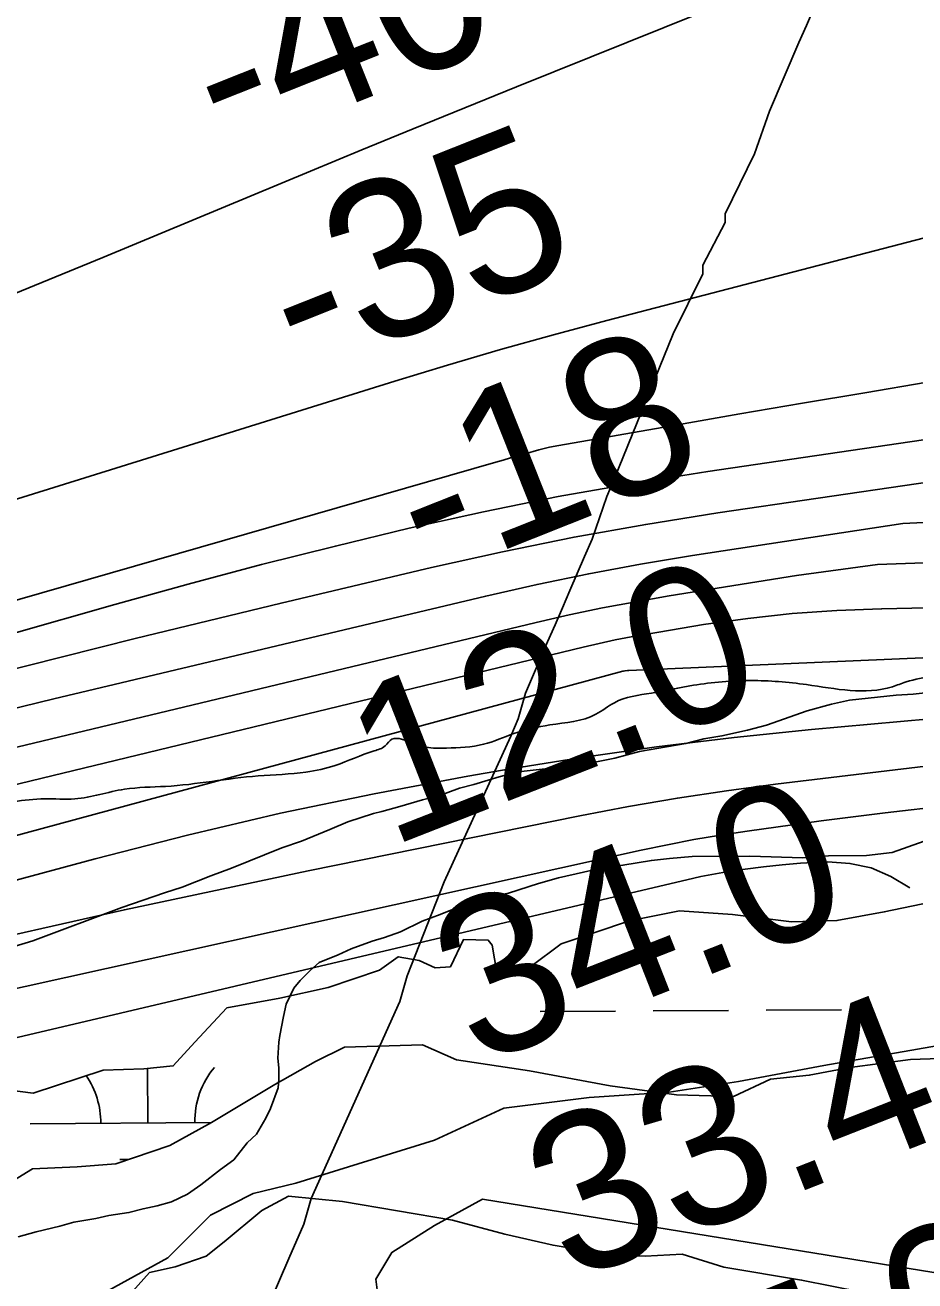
# Model space of a CAD drawing. Extents: x 3313442 to 3351311, y 721974 to 747360.
# Drawn here: x 3318673 to 3319051, y 733765 to 734299 of the extents above; entities that cross this region are included whole.
import ezdxf

# ---------------------------------------------------------------- set-up
doc = ezdxf.new("R2010")
doc.units = 0
for name, color, linetype in [('V-RIVR-EDGE', 7, 'Continuous'), ('V-RIVR-RANG', 7, 'Continuous'), ('V-SITE-VEGE', 7, 'Continuous'), ('V-TOPO-DPTH', 7, 'Continuous'), ('V-TOPO-MAJR', 7, 'Continuous'), ('V-TOPO-MINR', 7, 'Continuous'), ('V-TOPO-WATR', 7, 'Continuous'), ('V-UTIL-LINE', 7, 'Continuous'), ('V-WETL-SWMP', 7, 'Continuous')]:
    doc.layers.add(name, color=color, linetype=linetype)

msp = doc.modelspace()

# ---------------------------------------------------------------- linework, layer by layer
at = {"layer": 'V-RIVR-EDGE'}
msp.add_spline([(3317570.52, 733631.18), (3317584.25, 733631.46), (3317604.56, 733632.24), (3317636.89, 733632.16), (3317656.37, 733635.02), (3317673.78, 733635.8), (3317691.2, 733639.9), (3317701.57, 733640.71), (3317713.59, 733643.58), (3317716.09, 733646.06), (3317718.99, 733646.05), (3317725.21, 733646.04), (3317731.42, 733644.78), (3317739.29, 733644.76), (3317747.59, 733645.15), (3317754.23, 733649.69), (3317761.28, 733652.99), (3317768.33, 733654.63), (3317776.64, 733661.66), (3317779.55, 733666.63), (3317783.29, 733667.86), (3317798.21, 733669.9), (3317802.78, 733672.37), (3317809.84, 733679.4), (3317816.07, 733682.7), (3317823.12, 733684.34), (3317831.82, 733684.32), (3317847.16, 733683.04), (3317861.23, 733676.79), (3317873.66, 733672.2), (3317876.97, 733672.6), (3317886.92, 733674.24), (3317894.8, 733675.05), (3317915.11, 733673.34), (3317923.39, 733671.24), (3317932.92, 733671.22), (3317938.32, 733673.28), (3317948.29, 733681.54), (3317967.79, 733689.79), (3317996.41, 733701.32), (3318022.55, 733710.38), (3318039.56, 733718.62), (3318049.12, 733727.72), (3318051.22, 733739.32), (3318051.66, 733748.85), (3318056.23, 733753.81), (3318062.88, 733761.67), (3318072.86, 733774.08), (3318076.19, 733779.46), (3318080.34, 733783.6), (3318084.91, 733784.83), (3318088.64, 733786.89), (3318092.8, 733791.44), (3318099.03, 733797.23), (3318112.3, 733801.34), (3318120.59, 733801.32), (3318125.98, 733801.31), (3318139.25, 733805), (3318151.29, 733810.78), (3318165.4, 733819.45), (3318177.02, 733823.15), (3318192.36, 733827.25), (3318211.86, 733832.18), (3318231.76, 733835.03), (3318254.98, 733837.88), (3318277.38, 733844.87), (3318296.46, 733852.28), (3318319.28, 733862.59), (3318330.89, 733864.22), (3318347.07, 733870.39), (3318356.62, 733876.17), (3318359.54, 733882.8), (3318362.03, 733883.62), (3318371.97, 733883.59), (3318379.44, 733886.06), (3318391.06, 733893.08), (3318395.22, 733897.21), (3318395.64, 733900.53), (3318398.55, 733901.77), (3318405.6, 733903.41), (3318408.49, 733902.16), (3318416.78, 733901.72), (3318420.51, 733902.13), (3318424.67, 733907.5), (3318431.31, 733911.22), (3318438.36, 733912.86), (3318459.09, 733915.71), (3318473.61, 733917.33), (3318488.54, 733922.68), (3318503.89, 733928.86), (3318510.95, 733933.4), (3318518.83, 733937.53), (3318525.88, 733938.34), (3318536.26, 733942.87), (3318545.8, 733947.41), (3318561.97, 733948.2), (3318569.44, 733952.74), (3318571.94, 733956.46), (3318576.08, 733956.45), (3318583.13, 733956.02), (3318593.49, 733956), (3318605.1, 733958.45), (3318629.57, 733965.44), (3318642.85, 733969.97), (3318646.16, 733969.54), (3318650.72, 733968.7), (3318655.28, 733968.28), (3318681.39, 733970.29), (3318694.24, 733970.25), (3318715.39, 733974.35), (3318732.8, 733975.55), (3318772.19, 733980.01), (3318792.5, 733981.62), (3318804.94, 733984.49), (3318821.54, 733990.66), (3318826.1, 733992.72), (3318829.01, 733995.62), (3318833.16, 733995.61), (3318843.51, 733992.27), (3318852.21, 733991.83), (3318867.97, 733993.45), (3318880.83, 733997.98), (3318896.17, 734001.67), (3318915.67, 734006.18), (3318923.55, 734011.13), (3318939.31, 734015.24), (3318957.14, 734018.51), (3318981.6, 734020.52), (3319005.23, 734018.81), (3319041.7, 734017.89), (3319047.51, 734019.95), (3319059.12, 734022.41), (3319079.44, 734026.91), (3319114.7, 734038.02), (3319121.75, 734042.15), (3319133.36, 734042.12), (3319144.13, 734039.19), (3319154.49, 734039.99), (3319171.49, 734042.02), (3319183.51, 734041.99), (3319195.95, 734041.96), (3319207.55, 734041.52), (3319229.1, 734042.29), (3319244.03, 734042.26), (3319259.36, 734040.98), (3319273.04, 734040.94), (3319287.13, 734040.91), (3319317.8, 734040.83), (3319330.66, 734045.36), (3319344.75, 734045.32), (3319365.48, 734044.44), (3319382.47, 734043.99), (3319407.75, 734042.68), (3319411.89, 734043.09), (3319414.8, 734046.39), (3319418.12, 734046.39), (3319420.6, 734045.14), (3319423.07, 734038.08), (3319423.48, 734033.52), (3319425.13, 734032.28), (3319428.04, 734033.93), (3319428.89, 734045.53), (3319430.56, 734047.6), (3319433.46, 734047.59), (3319436.77, 734047.17), (3319455, 734041.74), (3319467.84, 734041.29), (3319476.13, 734040.85), (3319486.91, 734041.24), (3319487.33, 734043.73), (3319489, 734047.04), (3319490.66, 734048.69), (3319497.3, 734051.58), (3319498.13, 734053.65), (3319501.47, 734061.93), (3319507.69, 734064.82), (3319509.77, 734064.81), (3319520.53, 734060.23), (3319530.47, 734056.06), (3319540.41, 734051.89), (3319544.14, 734051.88), (3319549.52, 734048.96), (3319550.75, 734044.4), (3319550.32, 734039.84), (3319551.56, 734037.77), (3319554.88, 734037.76), (3319563.57, 734034.84), (3319573.1, 734033.15), (3319590.11, 734037.67), (3319617.91, 734051.7), (3319643.23, 734065.31), (3319653.2, 734073.16), (3319653.62, 734076.89), (3319658.6, 734080.61), (3319669.4, 734088.87), (3319678.53, 734092.16), (3319689.73, 734095.87), (3319697.2, 734099.17), (3319705.09, 734106.61), (3319707.16, 734107.02), (3319719.59, 734102.43), (3319730.76, 734096.6), (3319748.16, 734090.33), (3319754.78, 734086.17), (3319760.17, 734085.75), (3319773.42, 734082.81), (3319793.71, 734075.3), (3319807.38, 734071.95), (3319832.65, 734066.91), (3319856.69, 734063.13), (3319862.07, 734061.87), (3319875.33, 734060.18), (3319901.02, 734058.87), (3319920.79, 734054.51)], degree=3, dxfattribs=at)
at = {"layer": 'V-SITE-VEGE'}
for points in [[(3318657.11, 733904.14), (3318676.41, 733909.87), (3318714.21, 733924.14), (3318732.31, 733930.26), (3318739.95, 733932.71), (3318752.01, 733937.6), (3318760.86, 733940.87), (3318782.17, 733949.43), (3318790.61, 733952.28), (3318802.68, 733957.17), (3318810.31, 733960.43), (3318821.17, 733964.1), (3318824.79, 733964.93), (3318832.43, 733966.98), (3318842.09, 733969.84), (3318848.93, 733971.48), (3318857.78, 733974.75), (3318863.81, 733976.39), (3318874.67, 733979.66), (3318882.72, 733981.71), (3318898.02, 733983.39), (3318907.28, 733984.24), (3318923.77, 733987.54), (3318934.23, 733990.41), (3318953.96, 733993.72), (3318961.6, 733995.77), (3318969.25, 733997.01), (3318980.11, 733999.48), (3318988.16, 734001.53), (3319005.45, 734007.65), (3319015.91, 734010.52), (3319023.56, 734012.16), (3319043.28, 734014.27), (3319050.53, 734014.7), (3319076.3, 734017.64)], [(3319055.25, 733952.29), (3319041.58, 733947.4), (3319030.71, 733946.14), (3319014.6, 733946.06), (3319003.73, 733945.21), (3318981.16, 733945.91), (3318956.59, 733945.8), (3318946.93, 733944.95), (3318939.29, 733944.11), (3318927.21, 733942.04), (3318917.95, 733940.79), (3318899.84, 733936.67), (3318891.39, 733934.22), (3318878.52, 733930.13), (3318869.67, 733928.48), (3318857.61, 733924.4), (3318849.57, 733921.14), (3318841.93, 733918.28), (3318832.68, 733913.81), (3318825.85, 733911.36), (3318820.62, 733909.72), (3318811.77, 733906.46), (3318806.14, 733904.02), (3318798.1, 733900.76), (3318794.49, 733897.52), (3318790.08, 733893.07), (3318787.28, 733889.83), (3318784.08, 733882.97), (3318782.9, 733877.73), (3318781.33, 733869.67), (3318780.94, 733866.84), (3318780.57, 733860), (3318780.99, 733855.97), (3318781.01, 733851.14), (3318780.62, 733847.51), (3318777.44, 733838.63), (3318775.45, 733834.6), (3318771.45, 733827.73), (3318767.44, 733824.09), (3318761.83, 733816.81), (3318756.22, 733812.76), (3318747.78, 733806.27), (3318742.17, 733802.22), (3318735.33, 733798.97), (3318729.3, 733797.33), (3318723.26, 733796.09), (3318717.23, 733794.45), (3318708.77, 733793.2), (3318703.14, 733791.97), (3318693.89, 733790.32), (3318687.85, 733788.68), (3318677.79, 733786.22), (3318670.15, 733784.17)], [(3318976.27, 733850.08), (3319012.52, 733856.89), (3319064.63, 733865.95)], [(3318538.98, 733494.17), (3318538.98, 733514.57), (3318541.25, 733539.51), (3318543.52, 733559.91), (3318545.78, 733587.11), (3318550.31, 733612.05), (3318561.64, 733632.46), (3318572.97, 733655.12), (3318588.83, 733677.79), (3318627.35, 733698.2), (3318650, 733718.6), (3318670.4, 733734.47), (3318688.52, 733750.34), (3318733.84, 733775.27), (3318751.96, 733793.41), (3318770.09, 733802.48), (3318788.22, 733807.01), (3318847.12, 733825.15), (3318876.58, 733838.75), (3318912.83, 733843.28), (3318946.81, 733845.55), (3318976.27, 733850.08)], [(3318867.51, 733800.21), (3318847.12, 733788.88), (3318829, 733777.54), (3318822.2, 733766.21), (3318824.46, 733748.07), (3318844.86, 733736.74), (3318885.64, 733725.4), (3318924.16, 733714.07), (3318978.54, 733705), (3319019.32, 733702.73), (3319087.29, 733693.66)], [(3319132.61, 733757.14), (3318867.51, 733800.21)]]:
    msp.add_lwpolyline(points, dxfattribs=at)
at = {"layer": 'V-TOPO-DPTH'}
for points in [[(3318960.57, 734304.39), (3318881.95, 734272.78), (3318860.01, 734263.91), (3318838.1, 734254.99), (3318816.22, 734246), (3318794.36, 734236.95), (3318706.13, 734200.24), (3318639.97, 734173.32), (3318573.53, 734147.11), (3318506.7, 734121.95), (3318439.59, 734097.49), (3318265.22, 734035.5), (3318245.53, 734028.57), (3318225.81, 734021.72), (3318206.05, 734014.99), (3318186.27, 734008.35), (3317570.23, 733917.85), (3317569.65, 734480.81)], [(3317570.36, 733783.85), (3317570.23, 733917.85), (3318186.27, 734008.35), (3318206.05, 734014.99), (3318225.81, 734021.72), (3318245.53, 734028.57), (3318265.22, 734035.5), (3318439.59, 734097.49), (3318506.7, 734121.95), (3318573.53, 734147.11), (3318639.97, 734173.32), (3318706.13, 734200.24), (3318794.36, 734236.95), (3318816.22, 734246), (3318838.1, 734254.99), (3318860.01, 734263.91), (3318881.95, 734272.78), (3318960.57, 734304.39)], [(3317570.36, 733783.85), (3318177.03, 733943.74), (3318246.79, 733965.74), (3318247.46, 733965.95), (3318248.81, 733966.38), (3318249.48, 733966.59), (3318256.33, 733968.79), (3318260.42, 733970.1), (3318264.52, 733971.4), (3318268.63, 733972.7), (3318272.73, 733973.98), (3318830.2, 734147.77), (3318852.63, 734154.58), (3318875.12, 734161.19), (3318897.7, 734167.46), (3318920.34, 734173.53), (3319313.96, 734275.94)], [(3319313.96, 734275.94), (3318920.34, 734173.53), (3318897.7, 734167.46), (3318875.12, 734161.19), (3318852.63, 734154.58), (3318830.2, 734147.77), (3318272.73, 733973.98), (3318268.63, 733972.7), (3318264.52, 733971.4), (3318260.42, 733970.1), (3318256.33, 733968.79), (3318249.48, 733966.59), (3318248.81, 733966.38), (3318247.46, 733965.95), (3318246.79, 733965.74), (3318177.03, 733943.74), (3317570.36, 733783.85)], [(3319056.57, 734147.32), (3319030.01, 734142.86), (3319003.46, 734138.37), (3318976.92, 734133.82), (3318950.38, 734129.22), (3318900.03, 734120.45), (3318895.99, 734119.64), (3318891.98, 734118.67), (3318891.4, 734118.52), (3318885.7, 734116.91), (3318882.56, 734116.02), (3318879.42, 734115.12), (3318876.28, 734114.23), (3318873.14, 734113.33), (3318324.3, 733955.37), (3318292.14, 733945.99), (3318260.03, 733936.47), (3318227.99, 733926.72), (3318195.99, 733916.82), (3317791.97, 733790.31)], [(3319056.57, 734147.32), (3319030.01, 734142.86), (3319003.46, 734138.37), (3318976.92, 734133.82), (3318950.38, 734129.22), (3318900.03, 734120.45), (3318895.99, 734119.64), (3318891.98, 734118.67), (3318891.4, 734118.52), (3318885.7, 734116.91), (3318882.56, 734116.02), (3318879.42, 734115.12), (3318876.28, 734114.23), (3318873.14, 734113.33), (3318324.3, 733955.37), (3318292.14, 733945.99), (3318260.03, 733936.47), (3318227.99, 733926.72), (3318195.99, 733916.82), (3317791.97, 733790.31)], [(3317820.71, 733754.94), (3317855.6, 733770.95), (3317890.8, 733786.32), (3317926.39, 733800.75), (3317962.22, 733814.54), (3317998.4, 733827.36), (3318034.82, 733839.55), (3318228.12, 733901.38), (3318248.56, 733907.8), (3318269.03, 733914.07), (3318289.57, 733920.14), (3318310.15, 733926.06), (3318534.71, 733989.41), (3318596.26, 734006.35), (3318657.95, 734022.75), (3318719.85, 734038.36), (3318781.89, 734053.44), (3318845.8, 734068.54), (3318876.06, 734075.27), (3318906.41, 734081.48), (3318936.92, 734086.89), (3318967.53, 734091.78), (3319095.44, 734110.49)], [(3317820.71, 733754.94), (3317855.6, 733770.95), (3317890.8, 733786.32), (3317926.39, 733800.75), (3317962.22, 733814.54), (3317998.4, 733827.36), (3318034.82, 733839.55), (3318228.12, 733901.38), (3318248.56, 733907.8), (3318269.03, 733914.07), (3318289.57, 733920.14), (3318310.15, 733926.06), (3318534.71, 733989.41), (3318596.26, 734006.35), (3318657.95, 734022.75), (3318719.85, 734038.36), (3318781.89, 734053.44), (3318845.8, 734068.54), (3318876.06, 734075.27), (3318906.41, 734081.48), (3318936.92, 734086.89), (3318967.53, 734091.78), (3319095.44, 734110.49)], [(3319446.43, 734084.59), (3319035.38, 734069.8), (3319001, 734065.15), (3318946.82, 734056.48), (3318932.63, 734054.04), (3318918.48, 734051.38), (3318904.39, 734048.39), (3318890.34, 734045.19), (3318523.77, 733957.18), (3318482.6, 733947.07), (3318441.51, 733936.67)], [(3319446.43, 734084.59), (3319035.38, 734069.8), (3319001, 734065.15), (3318946.82, 734056.48), (3318932.63, 734054.04), (3318918.48, 734051.38), (3318904.39, 734048.39), (3318890.34, 734045.19), (3318523.77, 733957.18), (3318482.6, 733947.07), (3318441.51, 733936.67)], [(3317841.82, 733629.53), (3317994.31, 733715.96), (3318042.6, 733742.09), (3318091.51, 733766.96), (3318141.34, 733789.9), (3318191.79, 733811.56), (3318222.68, 733824.12), (3318258.38, 733837.88), (3318294.38, 733850.76), (3318330.82, 733862.31), (3318367.56, 733872.98), (3318927.13, 734024.47), (3318927.45, 734024.55), (3318928.1, 734024.68), (3318929.08, 734024.8), (3318929.41, 734024.82), (3318929.74, 734024.84), (3319123.65, 734033.15)]]:
    msp.add_lwpolyline(points, dxfattribs=at)
at = {"layer": 'V-TOPO-MAJR'}
msp.add_lwpolyline([(3317570.79, 733359.73), (3318231.73, 733762.16), (3318244.81, 733770.06), (3318258.13, 733777.49), (3318271.81, 733784.25), (3318285.73, 733790.56), (3318293.48, 733793.84), (3318303.78, 733797.95), (3318314.17, 733801.77), (3318324.71, 733805.15), (3318335.36, 733808.24), (3318404.08, 733826.68), (3318449.23, 733838.47), (3318494.48, 733849.86), (3318539.88, 733860.65), (3318585.37, 733871.04), (3318934.99, 733948.45), (3318946.17, 733950.78), (3318957.39, 733952.94), (3318968.65, 733954.82), (3318979.95, 733956.53), (3319011.49, 733960.9), (3319038.61, 733964.37), (3319065.77, 733967.47)], dxfattribs=at)
at = {"layer": 'V-TOPO-MINR'}
for points in [[(3318960.57, 734304.39), (3318881.95, 734272.78), (3318860.01, 734263.91), (3318838.1, 734254.99), (3318816.22, 734246), (3318794.36, 734236.95), (3318706.13, 734200.24), (3318639.97, 734173.32), (3318573.53, 734147.11), (3318506.7, 734121.95), (3318439.59, 734097.49), (3318265.22, 734035.5), (3318245.53, 734028.57), (3318225.81, 734021.72), (3318206.05, 734014.99), (3318186.27, 734008.35), (3317570.23, 733917.85)], [(3317570.36, 733783.85), (3318177.03, 733943.74), (3318246.79, 733965.74), (3318247.46, 733965.95), (3318248.81, 733966.38), (3318249.48, 733966.59), (3318256.33, 733968.79), (3318260.42, 733970.1), (3318264.52, 733971.4), (3318268.63, 733972.7), (3318272.73, 733973.98), (3318830.2, 734147.77), (3318852.63, 734154.58), (3318875.12, 734161.19), (3318897.7, 734167.46), (3318920.34, 734173.53), (3319313.96, 734275.94)], [(3317832.89, 733786.2), (3317860.32, 733796.55), (3317888, 733806.21), (3317915.85, 733815.4), (3318212.09, 733909.07), (3318238.3, 733917.23), (3318264.55, 733925.23), (3318290.86, 733933.01), (3318317.23, 733940.64), (3318711.27, 734052.82), (3318742.42, 734061.45), (3318773.65, 734069.78), (3318804.99, 734077.67), (3318836.41, 734085.27), (3318867.96, 734092.24), (3318899.61, 734098.68), (3318931.41, 734104.31), (3318963.32, 734109.41), (3319191.89, 734142.94), (3320022.09, 734165.37)], [(3317791.97, 733790.31), (3318195.99, 733916.82), (3318227.99, 733926.72), (3318260.03, 733936.47), (3318292.14, 733945.99), (3318324.3, 733955.37), (3318873.14, 734113.33), (3318876.28, 734114.23), (3318879.42, 734115.12), (3318882.56, 734116.02), (3318885.7, 734116.91), (3318891.4, 734118.52), (3318891.98, 734118.67), (3318895.99, 734119.64), (3318900.03, 734120.45), (3318950.38, 734129.22), (3318976.92, 734133.82), (3319003.46, 734138.37), (3319030.01, 734142.86), (3319056.57, 734147.32)], [(3317820.71, 733754.94), (3317855.6, 733770.95), (3317890.8, 733786.32), (3317926.39, 733800.75), (3317962.22, 733814.54), (3317998.4, 733827.36), (3318034.82, 733839.55), (3318228.12, 733901.38), (3318248.56, 733907.8), (3318269.03, 733914.07), (3318289.57, 733920.14), (3318310.15, 733926.06), (3318534.71, 733989.41), (3318596.26, 734006.35), (3318657.95, 734022.75), (3318719.85, 734038.36), (3318781.89, 734053.44), (3318845.8, 734068.54), (3318876.06, 734075.27), (3318906.41, 734081.48), (3318936.92, 734086.89), (3318967.53, 734091.78), (3319095.44, 734110.49)], [(3318478.8, 733960.26), (3318547.47, 733978.46), (3318616.35, 733995.85), (3318685.36, 734012.72), (3318868.87, 734056.42), (3318890.73, 734061.35), (3318912.66, 734065.91), (3318934.69, 734069.94), (3318956.79, 734073.61), (3319046.13, 734087.32), (3319284.31, 734098.66)], [(3318368.5, 733903.61), (3318910.37, 734034.76), (3318917.13, 734036.32), (3318923.91, 734037.78), (3318930.72, 734039.09), (3318937.55, 734040.3), (3318961.43, 734044.28), (3318980.26, 734046.97), (3318999.14, 734049.09), (3319018.09, 734050.36), (3319037.1, 734051.05), (3319037.24, 734051.06), (3319056.36, 734051.37)], [(3317841.82, 733629.53), (3317994.31, 733715.96), (3318042.6, 733742.09), (3318091.51, 733766.96), (3318141.34, 733789.9), (3318191.79, 733811.56), (3318222.68, 733824.12), (3318258.38, 733837.88), (3318294.38, 733850.76), (3318330.82, 733862.31), (3318367.56, 733872.98), (3318927.13, 734024.47), (3318927.45, 734024.55), (3318928.1, 734024.68), (3318929.08, 734024.8), (3318929.41, 734024.82), (3318929.74, 734024.84), (3319123.65, 734033.15)], [(3317812.37, 733575.71), (3318076.12, 733731.07), (3318112.16, 733751.28), (3318148.71, 733770.45), (3318186.05, 733788.05), (3318223.9, 733804.6), (3318246.35, 733813.86), (3318273.55, 733824.47), (3318300.99, 733834.38), (3318328.79, 733843.23), (3318356.84, 733851.37), (3318702.87, 733944.76), (3318742.2, 733954.8), (3318781.69, 733964.12), (3318821.42, 733972.35), (3318861.32, 733979.86), (3318876.01, 733982.42), (3318908.73, 733987.7), (3318941.52, 733992.43), (3318974.41, 733996.35), (3319007.38, 733999.72), (3319070.35, 734005.36)], [(3317780.12, 733516.63), (3318155.2, 733746.46), (3318179.51, 733760.59), (3318204.21, 733773.95), (3318229.5, 733786.16), (3318255.19, 733797.6), (3318269.95, 733803.77), (3318288.68, 733811.16), (3318307.59, 733818.05), (3318326.76, 733824.18), (3318346.1, 733829.8), (3318482.43, 733866.48), (3318559.79, 733886.5), (3318637.39, 733905.55), (3318715.33, 733923.12), (3318793.5, 733939.7), (3318908.82, 733963.02), (3318929.55, 733966.96), (3318950.33, 733970.56), (3318971.19, 733973.67), (3318992.1, 733976.45), (3319042.86, 733982.58), (3319089.21, 733988.08)], [(3318370, 733798.33), (3318957.31, 733936.52), (3318960.37, 733937.2), (3318963.43, 733937.83), (3318966.51, 733938.38), (3318969.6, 733938.89), (3318979.09, 733940.32), (3318986.95, 733941.37), (3318994.82, 733942.25), (3319002.71, 733942.87), (3319010.62, 733943.32), (3319014.23, 733943.46), (3319023.64, 733942.84), (3319032.66, 733940.99), (3319041.09, 733937.3), (3319049.14, 733932.39)]]:
    msp.add_lwpolyline(points, dxfattribs=at)
at = {"layer": 'V-TOPO-WATR'}
msp.add_lwpolyline([(3318441.51, 733936.67), (3318482.6, 733947.07), (3318523.77, 733957.18), (3318890.34, 734045.19), (3318904.39, 734048.39), (3318918.48, 734051.38), (3318932.63, 734054.04), (3318946.82, 734056.48), (3319001, 734065.15), (3319035.38, 734069.8), (3319446.43, 734084.59)], dxfattribs=at)
at = {"layer": 'V-UTIL-LINE'}
msp.add_lwpolyline([(3318760.14, 733716.73), (3318785.27, 733774.98), (3318791.58, 733789.52), (3318794.71, 733800.43), (3318832.4, 733884.11), (3318835.55, 733895.02), (3318851.23, 733935.05), (3318879.53, 733996.92), (3318882.66, 734004.2), (3318885.79, 734015.12), (3318895.21, 734036.94), (3318898.37, 734044.2), (3318901.5, 734051.49), (3318904.63, 734058.77), (3318910.92, 734073.31), (3318914.06, 734080.6), (3318920.34, 734098.79), (3318923.47, 734106.05), (3318948.6, 734167.9), (3318961.2, 734193.41), (3318961.2, 734197.04), (3318970.62, 734215.24), (3318970.62, 734218.87), (3318983.18, 734244.35), (3318989.46, 734262.52), (3319002.02, 734291.63), (3319005.17, 734298.91), (3319014.59, 734320.74)], dxfattribs=at)
at = {"layer": 'V-WETL-SWMP'}
for p, q in [((3318892.06, 733879.89), (3318924.06, 733880.07)), ((3318940.06, 733880.17), (3318972.06, 733880.35)), ((3318988.06, 733880.44), (3319020.06, 733880.63)), ((3318725.27, 733832.5), (3318725.14, 733855.67)), ((3318675.27, 733832.21), (3318752.24, 733832.65)), ((3318713.36, 733817), (3318717.14, 733817.02))]:
    msp.add_line(p, q, dxfattribs=at)
for points in [[(3318657.57, 733847.56), (3318676.51, 733845.22), (3318706.27, 733855.03), (3318723.59, 733855.51), (3318736.07, 733856.78), (3318745.29, 733866.89), (3318758.92, 733881.45), (3318781.46, 733885.58), (3318801.98, 733890.11), (3318823.69, 733897.46), (3318831.72, 733903.14), (3318840.59, 733901.57), (3318847.46, 733898.38), (3318853.9, 733898.81), (3318859.48, 733910.52), (3318869.96, 733910.16), (3318871.58, 733908.15), (3318873.65, 733896.48), (3318881.3, 733895.31), (3318888.13, 733898.97), (3318900.98, 733908.69), (3318929.94, 733918.49), (3318951.26, 733922.62), (3318973.83, 733921.11), (3318998.81, 733918.01), (3319018.15, 733918.5), (3319038.27, 733922.21), (3319057.99, 733926.33)], [(3318808.94, 733864.77), (3318796.48, 733858.67), (3318779.21, 733848.92), (3318752.29, 733832.69), (3318734.62, 733822.94), (3318711.69, 733815.18), (3318695.19, 733813.89), (3318676.26, 733813), (3318658.18, 733802.04), (3318628.81, 733794.66), (3318613.56, 733782.1), (3318587.43, 733771.51), (3318583.01, 733768.67), (3318562.09, 733764.95)], [(3319074.4, 733860.35), (3319049.43, 733859.43), (3319023.67, 733856.09), (3319006.37, 733852.79), (3318989.86, 733851.1), (3318974.18, 733843.78), (3318950.01, 733844.47), (3318921.8, 733848.37), (3318887.53, 733854.66), (3318856.5, 733859.35), (3318841.97, 733865.72), (3318808.94, 733864.77)], [(3318713.98, 733755.58), (3318726, 733768.92), (3318736.87, 733771.39), (3318750.14, 733775.88), (3318757.77, 733781.96), (3318773.81, 733795.32), (3318785.07, 733801.42), (3318808.04, 733799.11), (3318854.8, 733791.27), (3318876.98, 733785.33), (3318897.54, 733780.59), (3318920.92, 733776.67), (3318936.63, 733775.94), (3318952.34, 733776.81), (3318970.09, 733771.26), (3319003.14, 733765.77), (3319028.94, 733760.65)]]:
    msp.add_lwpolyline(points, dxfattribs=at)
for centre, start, end in [((3318780.51, 733833.29), 139.5578, 181.1014), ((3318670.03, 733832.66), 359.5578, 34.5586)]:
    msp.add_arc(centre, 35.25, start, end, dxfattribs=at)

# ---------------------------------------------------------------- texts
at = {"layer": 'V-RIVR-RANG'}
for s, rotation, p in [('-40', 21.7083, (3318757.55, 734243.73)), ('-35', 21.7083, (3318790.14, 734149.07)), ('-18', 21.7083, (3318844.06, 734062.9)), ('12.0', 21.4283, (3318828, 733949.51)), ('34.0', 21.4283, (3318864.76, 733856.51)), ('33.4', 21.4283, (3318904.21, 733764.58)), ('35.0', 21.4283, (3318938.27, 733670.52))]:
    msp.add_text(s, height=67, rotation=rotation, dxfattribs=at).set_placement(p)

doc.saveas('drawing.dxf')
